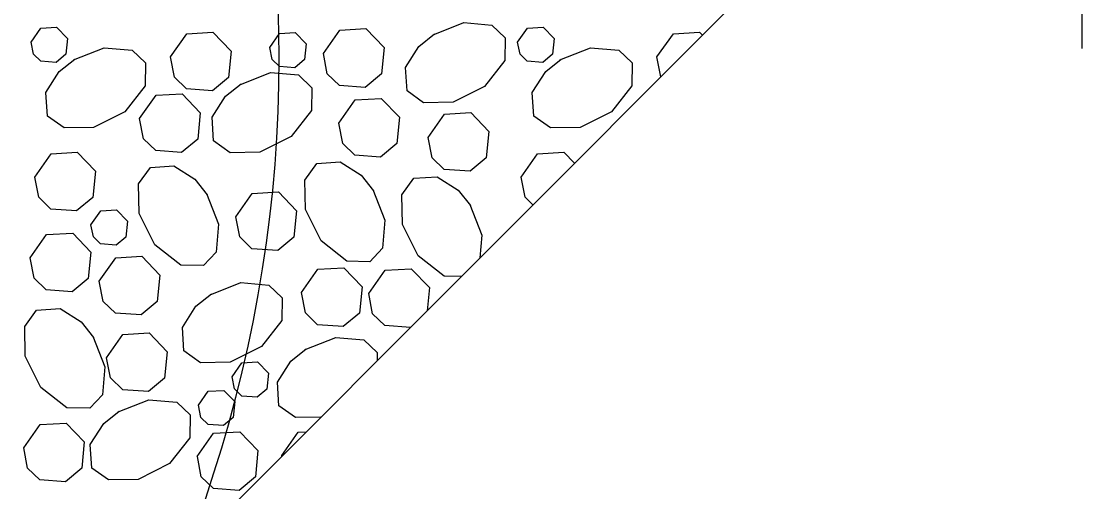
# Model space of a CAD drawing. Extents: x 636530 to 644067, y 294168 to 299122.
# Drawn here: x 640309.84 to 640327.27, y 294270.8 to 294278.52 of the extents above; entities that cross this region are included whole.
import ezdxf

# ---------------------------------------------------------------- set-up
doc = ezdxf.new("R2010")
doc.units = 0
doc.layers.add('1', color=7, linetype='Continuous')

msp = doc.modelspace()

# ---------------------------------------------------------------- linework, layer by layer
at = {"layer": '1'}
for p, q in [((640327.267, 294289.893), (640327.267, 294278.076)), ((640299.902, 294257.162), (640322.254, 294279.514))]:
    msp.add_line(p, q, dxfattribs=at)
for points in [[(640310, 294278.18), (640310.162, 294278.41), (640310.419, 294278.425), (640310.598, 294278.239), (640310.572, 294277.979), (640310.413, 294277.846), (640310.159, 294277.865), (640310.039, 294277.981), (640310, 294278.18)], [(640316.608, 294278.299), (640317.111, 294278.498), (640317.573, 294278.458), (640317.792, 294278.25), (640317.786, 294277.875), (640317.452, 294277.448), (640316.937, 294277.191), (640316.451, 294277.182), (640316.178, 294277.377), (640316.152, 294277.763), (640316.374, 294278.109), (640316.628, 294278.312)], [(640317.996, 294278.18), (640318.157, 294278.41), (640318.415, 294278.425), (640318.594, 294278.239), (640318.568, 294277.979), (640318.409, 294277.846), (640318.154, 294277.865), (640318.035, 294277.981), (640317.996, 294278.18)], [(640312.29, 294277.935), (640312.559, 294278.317), (640312.988, 294278.342), (640313.287, 294278.032), (640313.244, 294277.599), (640312.979, 294277.378), (640312.555, 294277.409), (640312.355, 294277.602), (640312.29, 294277.935)], [(640313.922, 294278.092), (640314.083, 294278.322), (640314.341, 294278.336), (640314.52, 294278.151), (640314.494, 294277.891), (640314.335, 294277.758), (640314.08, 294277.777), (640313.961, 294277.893), (640313.922, 294278.092)], [(640314.803, 294277.993), (640315.072, 294278.376), (640315.501, 294278.4), (640315.8, 294278.091), (640315.757, 294277.657), (640315.491, 294277.436), (640315.068, 294277.467), (640314.868, 294277.66), (640314.803, 294277.993)], [(640320.286, 294277.935), (640320.555, 294278.317), (640320.984, 294278.342), (640321.032, 294278.292)], [(640310.697, 294277.886), (640311.2, 294278.085), (640311.662, 294278.045), (640311.882, 294277.837), (640311.875, 294277.462), (640311.541, 294277.035), (640311.026, 294276.778), (640310.541, 294276.769), (640310.268, 294276.964), (640310.242, 294277.35), (640310.463, 294277.696), (640310.717, 294277.899)], [(640318.692, 294277.886), (640319.195, 294278.085), (640319.658, 294278.045), (640319.877, 294277.837), (640319.87, 294277.462), (640319.537, 294277.035), (640319.022, 294276.778), (640318.536, 294276.769), (640318.263, 294276.964), (640318.237, 294277.35), (640318.459, 294277.696), (640318.713, 294277.899)], [(640320.349, 294277.609), (640320.286, 294277.935)], [(640313.43, 294277.479), (640313.933, 294277.679), (640314.395, 294277.639), (640314.615, 294277.43), (640314.608, 294277.055), (640314.274, 294276.629), (640313.759, 294276.371), (640313.274, 294276.363), (640313, 294276.557), (640312.975, 294276.944), (640313.196, 294277.289), (640313.45, 294277.492)], [(640311.784, 294276.923), (640312.053, 294277.305), (640312.482, 294277.33), (640312.781, 294277.02), (640312.738, 294276.587), (640312.473, 294276.366), (640312.049, 294276.397), (640311.849, 294276.59), (640311.784, 294276.923)], [(640315.056, 294276.848), (640315.325, 294277.23), (640315.754, 294277.255), (640316.053, 294276.945), (640316.01, 294276.512), (640315.744, 294276.291), (640315.321, 294276.322), (640315.121, 294276.515), (640315.056, 294276.848)], [(640316.526, 294276.614), (640316.795, 294276.996), (640317.225, 294277.021), (640317.523, 294276.711), (640317.48, 294276.278), (640317.215, 294276.057), (640316.791, 294276.088), (640316.591, 294276.281), (640316.527, 294276.613)], [(640310.06, 294275.963), (640310.329, 294276.346), (640310.758, 294276.37), (640311.057, 294276.061), (640311.013, 294275.627), (640310.748, 294275.406), (640310.324, 294275.437), (640310.125, 294275.631), (640310.06, 294275.963)], [(640318.055, 294275.963), (640318.324, 294276.346), (640318.753, 294276.37), (640318.929, 294276.189)], [(640315.616, 294275.758), (640315.815, 294275.255), (640315.775, 294274.793), (640315.566, 294274.573), (640315.191, 294274.58), (640314.765, 294274.914), (640314.508, 294275.429), (640314.499, 294275.914), (640314.693, 294276.188), (640315.08, 294276.213), (640315.426, 294275.992), (640315.629, 294275.738)], [(640312.883, 294275.693), (640313.082, 294275.19), (640313.042, 294274.728), (640312.833, 294274.508), (640312.458, 294274.515), (640312.032, 294274.848), (640311.775, 294275.364), (640311.766, 294275.849), (640311.96, 294276.122), (640312.347, 294276.148), (640312.693, 294275.927), (640312.896, 294275.673)], [(640317.071, 294274.331), (640316.786, 294274.336), (640316.36, 294274.67), (640316.102, 294275.185), (640316.094, 294275.67), (640316.288, 294275.944), (640316.674, 294275.969), (640317.02, 294275.748), (640317.223, 294275.494)], [(640318.247, 294275.507), (640318.12, 294275.631), (640318.055, 294275.963)], [(640313.366, 294275.312), (640313.635, 294275.695), (640314.064, 294275.719), (640314.363, 294275.41), (640314.319, 294274.976), (640314.054, 294274.756), (640313.63, 294274.786), (640313.431, 294274.98), (640313.366, 294275.312)], [(640317.21, 294275.514), (640317.409, 294275.011), (640317.377, 294274.637)], [(640310.984, 294275.179), (640311.145, 294275.409), (640311.403, 294275.424), (640311.582, 294275.238), (640311.556, 294274.978), (640311.397, 294274.845), (640311.142, 294274.864), (640311.023, 294274.98), (640310.984, 294275.179)], [(640309.985, 294274.635), (640310.253, 294275.017), (640310.683, 294275.042), (640310.981, 294274.732), (640310.938, 294274.299), (640310.673, 294274.078), (640310.249, 294274.109), (640310.049, 294274.302), (640309.985, 294274.635)], [(640311.121, 294274.255), (640311.39, 294274.637), (640311.819, 294274.662), (640312.118, 294274.353), (640312.074, 294273.919), (640311.809, 294273.698), (640311.385, 294273.729), (640311.186, 294273.922), (640311.121, 294274.255)], [(640314.442, 294274.065), (640314.711, 294274.448), (640315.14, 294274.472), (640315.439, 294274.163), (640315.395, 294273.729), (640315.13, 294273.509), (640314.706, 294273.539), (640314.507, 294273.733), (640314.442, 294274.065)], [(640315.548, 294274.049), (640315.817, 294274.432), (640316.246, 294274.456), (640316.545, 294274.147), (640316.507, 294273.767)], [(640312.942, 294274.03), (640313.445, 294274.23), (640313.907, 294274.19), (640314.127, 294273.981), (640314.12, 294273.606), (640313.786, 294273.18), (640313.271, 294272.922), (640312.786, 294272.914), (640312.512, 294273.108), (640312.487, 294273.495), (640312.708, 294273.841), (640312.962, 294274.043)], [(640316.233, 294273.493), (640315.813, 294273.523), (640315.613, 294273.717), (640315.548, 294274.049)], [(640311.012, 294273.35), (640311.211, 294272.847), (640311.171, 294272.385), (640310.963, 294272.166), (640310.588, 294272.173), (640310.161, 294272.506), (640309.904, 294273.021), (640309.895, 294273.507), (640310.09, 294273.78), (640310.476, 294273.806), (640310.822, 294273.584), (640311.025, 294273.33)], [(640311.24, 294272.996), (640311.509, 294273.379), (640311.939, 294273.403), (640312.237, 294273.094), (640312.194, 294272.66), (640311.929, 294272.44), (640311.505, 294272.47), (640311.305, 294272.664), (640311.241, 294272.996)], [(640314.503, 294273.132), (640315.006, 294273.331), (640315.468, 294273.291), (640315.688, 294273.082), (640315.685, 294272.945)], [(640314.763, 294272.023), (640314.347, 294272.015), (640314.073, 294272.209), (640314.047, 294272.596), (640314.269, 294272.942), (640314.523, 294273.145)], [(640313.304, 294272.683), (640313.465, 294272.912), (640313.723, 294272.927), (640313.902, 294272.741), (640313.876, 294272.481), (640313.717, 294272.349), (640313.463, 294272.367), (640313.343, 294272.483), (640313.304, 294272.683)], [(640312.749, 294272.216), (640312.911, 294272.446), (640313.168, 294272.46), (640313.347, 294272.275), (640313.321, 294272.014), (640313.162, 294271.882), (640312.908, 294271.9), (640312.788, 294272.016), (640312.749, 294272.216)], [(640311.428, 294272.107), (640311.932, 294272.306), (640312.394, 294272.266), (640312.613, 294272.058), (640312.606, 294271.683), (640312.273, 294271.257), (640311.758, 294270.999), (640311.272, 294270.99), (640310.999, 294271.185), (640310.973, 294271.571), (640311.195, 294271.917), (640311.449, 294272.12)], [(640309.878, 294271.517), (640310.147, 294271.9), (640310.576, 294271.924), (640310.874, 294271.615), (640310.831, 294271.181), (640310.566, 294270.961), (640310.142, 294270.991), (640309.943, 294271.185), (640309.878, 294271.517)], [(640312.731, 294271.375), (640313, 294271.758), (640313.43, 294271.782), (640313.728, 294271.473), (640313.685, 294271.039), (640313.42, 294270.819), (640312.996, 294270.849), (640312.796, 294271.043), (640312.732, 294271.375)], [(640314.119, 294271.391), (640314.388, 294271.774), (640314.521, 294271.781)], [(640314.121, 294271.381), (640314.119, 294271.391)]]:
    msp.add_lwpolyline(points, dxfattribs=at)
msp.add_ellipse((640261.287, 294277.911), major_axis=(-52.785, 0), ratio=0.640369, dxfattribs=at)

doc.saveas('drawing.dxf')
